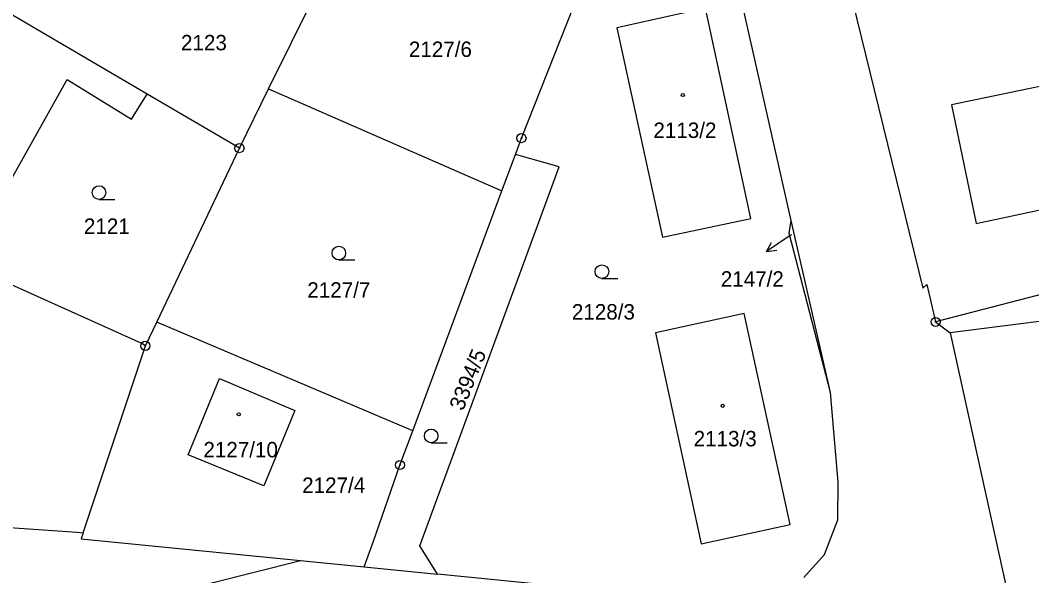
# Model space of a CAD drawing. Extents: x -733394 to -722299, y -1082822 to -1075049.
# Drawn here: x -729183.7 to -729072.2, y -1079521.6 to -1079460.4 of the extents above; entities that cross this region are included whole.
import ezdxf

# ---------------------------------------------------------------- set-up
doc = ezdxf.new("R2010")
doc.units = 0
for name, color, linetype in [('Hranice parcel', 7, 'Continuous'), ('Parcelní čísla', 7, 'Continuous'), ('Pop  PČ popisy', 7, 'Continuous'), ('Značky bodu BP', 7, 'Continuous'), ('Značky budov', 7, 'Continuous'), ('Značky kultur', 7, 'Continuous')]:
    doc.layers.add(name, color=color, linetype=linetype)

msp = doc.modelspace()

# ---------------------------------------------------------------- linework, layer by layer
at = {"layer": 'Hranice parcel'}
for p, q in [((-729156.35, -1079467.94), (-729149.58, -1079454.27)), ((-729159.55, -1079474.49), (-729156.35, -1079467.94)), ((-729156.35, -1079467.94), (-729130.61, -1079479.21)), ((-729168.68, -1079493.66), (-729159.55, -1079474.49)), ((-729130.61, -1079479.21), (-729129.11, -1079475.18)), ((-729140.45, -1079505.66), (-729130.61, -1079479.21)), ((-729098.92, -1079483.86), (-729098.69, -1079482.45)), ((-729094.37, -1079501.41), (-729098.69, -1079482.45)), ((-729094.37, -1079501.41), (-729098.92, -1079483.86)), ((-729011.16, -1079485.81), (-729081.16, -1079494.85)), ((-729083.75, -1079489.53), (-729082.78, -1079493.64)), ((-729169.93, -1079496.28), (-729168.68, -1079493.66)), ((-729140.45, -1079505.66), (-729168.68, -1079493.66)), ((-729082.78, -1079493.64), (-729081.16, -1079494.85)), ((-729176.8, -1079516.88), (-729169.93, -1079496.28)), ((-729093.53, -1079511.31), (-729094.37, -1079501.41)), ((-729152.83, -1079519.93), (-729145.81, -1079520.62)), ((-729145.81, -1079520.62), (-729137.72, -1079521.43))]:
    msp.add_line(p, q, dxfattribs=at)
for points in [[(-729098.69, -1079482.45), (-729105.11, -1079454.11), (-729110.67, -1079428.22)], [(-729169.72, -1079468.53), (-729195.82, -1079453.22), (-729196.25, -1079452.97)], [(-729129.11, -1079475.18), (-729128.45, -1079473.39), (-729120.54, -1079453.39)], [(-729091.96, -1079458.13), (-729084.19, -1079489.94), (-729083.75, -1079489.53)], [(-729117.94, -1079461.23), (-729112.9, -1079484.29), (-729103.14, -1079482.25), (-729108.14, -1079459.07), (-729117.94, -1079461.23)], [(-729038.93, -1079468.96), (-729036.43, -1079468.45), (-729037.1, -1079465.34), (-729039.57, -1079465.84), (-729040.5, -1079461.32), (-729081.02, -1079469.7), (-729078.3, -1079482.81), (-729037.86, -1079474.18), (-729038.93, -1079468.96)], [(-729189.97, -1079487.21), (-729178.54, -1079466.91), (-729171.45, -1079471.31), (-729170.24, -1079469.36), (-729169.72, -1079468.53)], [(-729159.55, -1079474.49), (-729160.16, -1079474.13), (-729169.72, -1079468.53)], [(-729137.72, -1079521.43), (-729139.65, -1079518.34), (-729124.3, -1079476.56), (-729129.11, -1079475.18)], [(-729011.16, -1079485.81), (-729016.5, -1079485.22), (-729039.58, -1079485.3), (-729058.36, -1079487.32), (-729082.78, -1079493.64)], [(-729169.93, -1079496.28), (-729170.33, -1079496.03), (-729189.97, -1079487.21)], [(-729098.82, -1079515.97), (-729103.89, -1079492.73), (-729113.68, -1079494.86), (-729108.65, -1079518.11), (-729098.82, -1079515.97)], [(-729081.16, -1079494.85), (-729073.38, -1079530.19), (-729072.11, -1079531.49)], [(-729165.22, -1079508.29), (-729161.74, -1079499.87), (-729153.46, -1079503.39), (-729156.87, -1079511.71), (-729165.22, -1079508.29)], [(-729145.81, -1079520.62), (-729144.78, -1079517.82), (-729141.85, -1079509.42), (-729140.45, -1079505.66)], [(-729097.32, -1079521.81), (-729095.04, -1079519.29), (-729093.56, -1079515.44), (-729093.53, -1079511.31)], [(-729220.32, -1079512.43), (-729203.96, -1079514.6), (-729192.34, -1079515.78), (-729177.48, -1079516.81), (-729176.8, -1079516.88)], [(-729176.8, -1079516.88), (-729177.02, -1079517.54), (-729152.83, -1079519.93)], [(-729177.67, -1079525.41), (-729167.99, -1079523.76), (-729152.83, -1079519.93)], [(-729108.19, -1079524.33), (-729116.66, -1079523.55), (-729137.72, -1079521.43)]]:
    msp.add_lwpolyline(points, dxfattribs=at)
at = {"layer": 'Pop  PČ popisy'}
for p, q in [((-729098.92, -1079484.2), (-729101.41, -1079485.88)), ((-729101.41, -1079485.88), (-729100.86, -1079484.9)), ((-729098.67, -1079484.03), (-729098.92, -1079484.2)), ((-729101.41, -1079485.88), (-729100.3, -1079485.73))]:
    msp.add_line(p, q, dxfattribs=at)
at = {"layer": 'Značky bodu BP'}
for centre, radius in [((-729128.45, -1079473.39), 0.5), ((-729128.45, -1079473.39), 0.0303), ((-729159.55, -1079474.49), 0.5), ((-729159.55, -1079474.49), 0.0303), ((-729082.78, -1079493.64), 0.5), ((-729082.78, -1079493.64), 0.0303), ((-729169.93, -1079496.28), 0.5), ((-729169.93, -1079496.28), 0.0303), ((-729141.85, -1079509.42), 0.5), ((-729141.85, -1079509.42), 0.0303)]:
    msp.add_circle(centre, radius, dxfattribs=at)
at = {"layer": 'Značky budov'}
for centre in [(-729110.65, -1079468.64), (-729106.26, -1079502.89), (-729159.64, -1079503.83)]:
    msp.add_circle(centre, 0.175, dxfattribs=at)
at = {"layer": 'Značky kultur'}
for p, q in [((-729175.04, -1079480.14), (-729173.29, -1079480.14)), ((-729148.59, -1079486.81), (-729146.84, -1079486.81)), ((-729119.58, -1079488.85), (-729117.83, -1079488.85)), ((-729138.41, -1079506.96), (-729136.66, -1079506.96))]:
    msp.add_line(p, q, dxfattribs=at)
for centre in [(-729175.04, -1079479.39), (-729148.59, -1079486.06), (-729119.58, -1079488.1), (-729138.41, -1079506.21)]:
    msp.add_circle(centre, 0.75, dxfattribs=at)

# ---------------------------------------------------------------- texts
at = {"layer": 'Parcelní čísla'}
for s, p in [('2123', (-729166, -1079463.71)), ('2127/6', (-729140.87, -1079464.44)), ('2113/2', (-729113.9, -1079473.37)), ('2121', (-729176.71, -1079483.94)), ('2147/2', (-729106.47, -1079489.76)), ('2127/7', (-729152.07, -1079490.97)), ('2128/3', (-729122.89, -1079493.38)), ('2113/3', (-729109.46, -1079507.36)), ('2127/10', (-729163.53, -1079508.57)), ('2127/4', (-729152.64, -1079512.49))]:
    msp.add_text(s, height=1.7, dxfattribs=at).set_placement(p)
msp.add_text('3394/5', height=1.7, rotation=68, dxfattribs=at).set_placement((-729134.9, -1079503.53))

doc.saveas('drawing.dxf')
